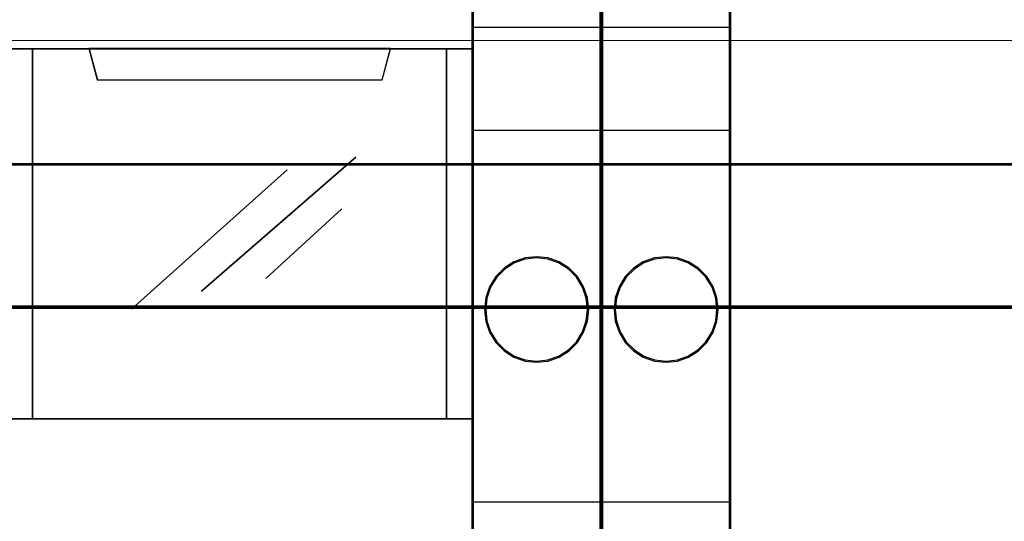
# Model space of a CAD drawing. Header units: millimetres. Extents: x -1290 to 1795, y -4192 to -1311.
# Tile 314 of 656: x 1468.83 to 1476.43, y -3714.05 to -3710.18. Entities that reach past the tile are written whole.
import ezdxf

# ---------------------------------------------------------------- set-up
doc = ezdxf.new("R2010")
doc.units = ezdxf.units.MM
doc.layers.add('30', color=7, linetype='Continuous')
doc.layers.add('45', color=7, linetype='Continuous')
doc.layers.add('Aparatura', color=7, linetype='Continuous', lineweight=13)

# ---------------------------------------------------------------- blocks, each defined once
blk = doc.blocks.new('*U234')
at = {"layer": '45', "color": 7}
for points in [[(549.433006, -383.516436), (567.434375, -383.516436), (567.434375, -383.516436), (567.434375, -466.476382), (567.434375, -466.476382), (549.433006, -466.476382), (549.433006, -466.476382), (549.433006, -383.516436), (549.433006, -383.516436)], [(549.438378, -383.520027), (567.429003, -383.520027), (567.429003, -466.470996), (549.438378, -466.470996), (549.438378, -383.520027)], [(549.433006, -402.509539), (567.434375, -402.509539), (567.434375, -416.807777), (549.433006, -416.807777), (549.433006, -402.509539)], [(549.438378, -402.514925), (567.429003, -402.514925), (567.429003, -416.802391), (549.438378, -416.802391), (549.438378, -402.514925)], [(552.613194, -402.509539), (552.934446, -403.717815), (552.934446, -403.717815), (563.932935, -403.717815), (563.932935, -403.717815), (564.254187, -402.509539), (552.613194, -402.509539)], [(552.618566, -402.514925), (552.939521, -403.714224), (563.92786, -403.714224), (564.248815, -402.514925), (552.618566, -402.514925)]]:
    blk.add_lwpolyline(points, close=True, dxfattribs=at)
at = {"layer": '45', "color": 4}
for points in [[(550.437559, -402.509539), (550.437559, -416.807777), (550.437559, -402.509539)], [(566.419078, -416.807777), (566.419078, -402.509539), (566.419078, -416.807777)]]:
    blk.add_lwpolyline(points, close=True, dxfattribs=at)
at = {"layer": '45', "color": 253}
for points in [[(556.95193, -411.874131), (562.909411, -406.699906), (556.95193, -411.874131)], [(554.255217, -412.558163), (560.264626, -407.184653), (554.255217, -412.558163)], [(559.44272, -411.383998), (562.372217, -408.698141), (559.44272, -411.383998)]]:
    blk.add_lwpolyline(points, close=True, dxfattribs=at)
blk = doc.blocks.new('*U241')
at = {"layer": '30', "color": 7}
for points in [[(117.203183, -556.926566), (764.797637, -556.926566), (117.203183, -556.926566)], [(764.797637, -556.926566), (117.203183, -556.926566), (117.203183, -559.4618), (117.203183, -560.958004), (117.203183, -562.495769), (764.797637, -562.495769), (764.797637, -560.958004), (764.797637, -559.4618), (764.797637, -556.926566)], [(117.203183, -562.409592), (764.797637, -562.409592), (117.203183, -562.409592)], [(764.797637, -562.409592), (117.203183, -562.409592), (117.203183, -563.929167), (117.203183, -584.997873), (117.203183, -586.476379), (764.797637, -586.476379), (764.797637, -584.997873), (764.797637, -563.929167), (764.797637, -562.409592)]]:
    blk.add_lwpolyline(points, close=True, dxfattribs=at)
at = {"layer": '30', "color": 59}
blk.add_lwpolyline([(764.754661, -556.967859), (117.246158, -556.967859), (117.246158, -559.465498), (117.246158, -560.939515), (117.246158, -562.454476), (764.754661, -562.454476), (764.754661, -560.939515), (764.754661, -559.465498), (764.754661, -556.967859)], close=True, dxfattribs=at)
blk = doc.blocks.new('*U251')
at = {"layer": '45', "color": 7}
for points in [[(435.005325, -698.804806), (435.005325, -750.882783)], [(435.005325, -701.989773), (439.999438, -701.989773)], [(435.005325, -705.968288), (439.999438, -705.968288)], [(435.005325, -720.315002), (439.999438, -720.315002)]]:
    blk.add_lwpolyline(points, dxfattribs=at)
for points in [[(435.005325, -750.882783), (439.999438, -750.882783), (439.999438, -750.882783), (439.999438, -698.804806), (439.999438, -698.804806), (435.005325, -698.804806), (435.005325, -750.882783)], [(435.050091, -750.837899), (439.954672, -750.837899), (439.954672, -698.84969), (435.050091, -698.84969), (435.050091, -750.837899)], [(439.512382, -712.888499), (439.466385, -712.438859), (439.318536, -712.009202), (439.078692, -711.616183), (438.756709, -711.293108), (438.369016, -711.049969), (437.948467, -710.900089), (437.50492, -710.85346), (437.058087, -710.900089), (436.624396, -711.049969), (436.249845, -711.293108), (435.927863, -711.616183), (435.688018, -712.009202), (435.540169, -712.438859), (435.494172, -712.888499), (435.540169, -713.34147), (435.688018, -713.767796), (435.927863, -714.160815), (436.249845, -714.48389), (436.624396, -714.727029), (437.058087, -714.88024), (437.50492, -714.923539), (437.948467, -714.88024), (438.369016, -714.727029), (438.756709, -714.48389), (439.078692, -714.160815), (439.318536, -713.767796), (439.466385, -713.34147), (439.512382, -712.888499)], [(439.465826, -712.888499), (439.420874, -712.448776), (439.276385, -712.028596), (439.041991, -711.644245), (438.727327, -711.328296), (438.348445, -711.090519), (437.937454, -710.943945), (437.503987, -710.898344), (437.06731, -710.943945), (436.643475, -711.090519), (436.277437, -711.328296), (435.962772, -711.644245), (435.728379, -712.028596), (435.58389, -712.448776), (435.538938, -712.888499), (435.58389, -713.33148), (435.728379, -713.748403), (435.962772, -714.132754), (436.277437, -714.448703), (436.643475, -714.686479), (437.06731, -714.836311), (437.503987, -714.878655), (437.937454, -714.836311), (438.348445, -714.686479), (438.727327, -714.448703), (439.041991, -714.132754), (439.276385, -713.748403), (439.420874, -713.33148), (439.465826, -712.888499)]]:
    blk.add_lwpolyline(points, close=True, dxfattribs=at)
blk = doc.blocks.new('*U252')
at = {"layer": '45', "color": 7}
for points in [[(440.00302, -698.804806), (440.00302, -750.882783)], [(440.00302, -701.989773), (444.997133, -701.989773)], [(440.00302, -705.968288), (444.997133, -705.968288)], [(440.00302, -720.315002), (444.997133, -720.315002)]]:
    blk.add_lwpolyline(points, dxfattribs=at)
for points in [[(440.00302, -750.882783), (444.997133, -750.882783), (444.997133, -750.882783), (444.997133, -698.804806), (444.997133, -698.804806), (440.00302, -698.804806), (440.00302, -750.882783)], [(440.047786, -750.837899), (444.952366, -750.837899), (444.952366, -698.84969), (440.047786, -698.84969), (440.047786, -750.837899)], [(444.508286, -712.888499), (444.462289, -712.438859), (444.314439, -712.009202), (444.074595, -711.616183), (443.752613, -711.293108), (443.364919, -711.049969), (442.944371, -710.900089), (442.500823, -710.85346), (442.053991, -710.900089), (441.6203, -711.049969), (441.245749, -711.293108), (440.923766, -711.616183), (440.683922, -712.009202), (440.536073, -712.438859), (440.490075, -712.888499), (440.536073, -713.34147), (440.683922, -713.767796), (440.923766, -714.160815), (441.245749, -714.48389), (441.6203, -714.727029), (442.053991, -714.88024), (442.500823, -714.923539), (442.944371, -714.88024), (443.364919, -714.727029), (443.752613, -714.48389), (444.074595, -714.160815), (444.314439, -713.767796), (444.462289, -713.34147), (444.508286, -712.888499)], [(444.46352, -712.888499), (444.418568, -712.448776), (444.274079, -712.028596), (444.039686, -711.644245), (443.725021, -711.328296), (443.346139, -711.090519), (442.935148, -710.943945), (442.501681, -710.898344), (442.065004, -710.943945), (441.64117, -711.090519), (441.275131, -711.328296), (440.960466, -711.644245), (440.726073, -712.028596), (440.581584, -712.448776), (440.536632, -712.888499), (440.581584, -713.33148), (440.726073, -713.748403), (440.960466, -714.132754), (441.275131, -714.448703), (441.64117, -714.686479), (442.065004, -714.836311), (442.501681, -714.878655), (442.935148, -714.836311), (443.346139, -714.686479), (443.725021, -714.448703), (444.039686, -714.132754), (444.274079, -713.748403), (444.418568, -713.33148), (444.46352, -712.888499)]]:
    blk.add_lwpolyline(points, close=True, dxfattribs=at)

msp = doc.modelspace()

# ---------------------------------------------------------------- linework, layer by layer
at = {"layer": 'Aparatura', "color": 7, "lineweight": 13}
msp.add_lwpolyline([(1412.53, -3719.4027), (1412.53, -3710.3436), (1542.0388, -3710.3436), (1542.0388, -3719.4027)], dxfattribs=at)
msp.add_lwpolyline([(1412.53, -3710.3436), (1542.0388, -3710.3436), (1542.0388, -3719.4027), (1412.53, -3719.4027), (1412.53, -3710.3436)], close=True, dxfattribs=at)

# ---------------------------------------------------------------- block references
at = {"layer": 'Aparatura', "color": 7, "lineweight": 13, "xscale": 0.2, "yscale": 0.2, "zscale": 0.2}
for name, p in [('*U234', (1358.844, -3629.9031)), ('*U251', (1385.322, -3569.8405)), ('*U252', (1385.322, -3569.8405)), ('*U241', (1388.9844, -3599.9102))]:
    msp.add_blockref(name, p, dxfattribs=at)

doc.saveas('drawing.dxf')
